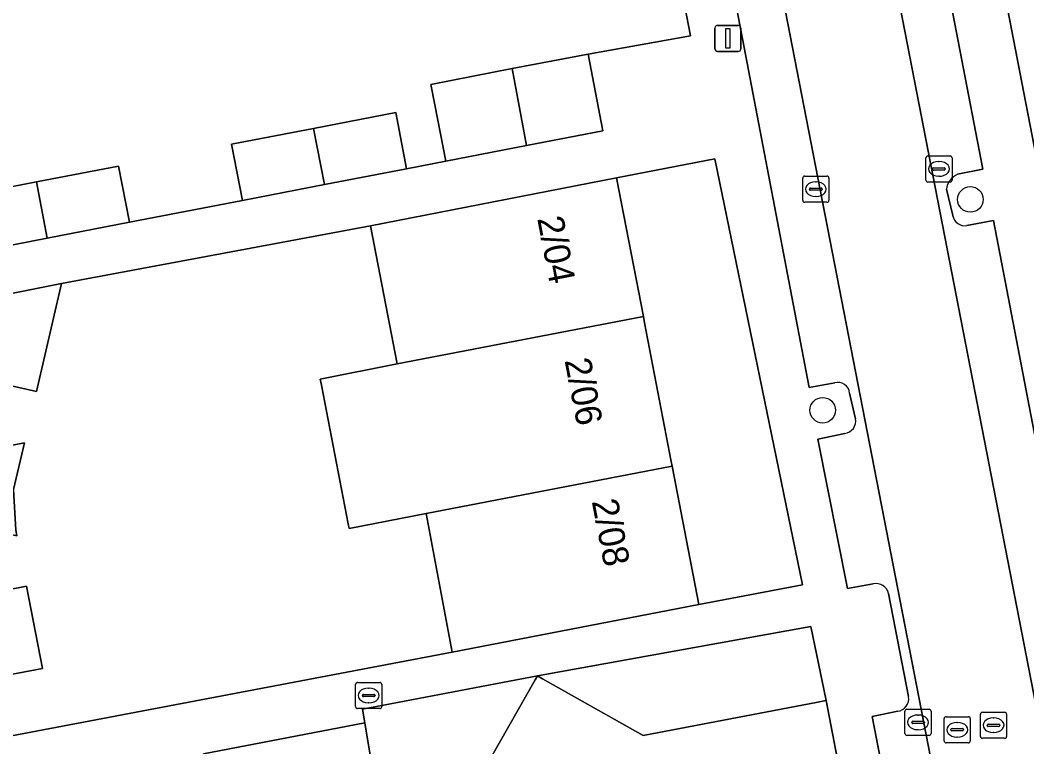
# Model space of a CAD drawing. Extents: x 162172 to 163187, y 382874 to 383685.
# Drawn here: x 163045.92 to 163084.44, y 383392.03 to 383419.83 of the extents above; entities that cross this region are included whole.
import ezdxf

# ---------------------------------------------------------------- set-up
doc = ezdxf.new("R2010")
doc.units = 0
for name, color, linetype in [('IMGEO_Boom', 7, 'Continuous'), ('IMGEO_Erf', 7, 'Continuous'), ('IMGEO_Kolk', 7, 'Continuous'), ('IMGEO_Lichtmast', 7, 'Continuous'), ('IMGEO_Pand', 7, 'Continuous'), ('IMGEO_Pand_nummerreeks', 7, 'Continuous'), ('IMGEO_Parkeervlak_open', 7, 'Continuous'), ('IMGEO_Rijbaan_lokaal_open', 7, 'Continuous'), ('IMGEO_Rioolput', 7, 'Continuous'), ('IMGEO_Voetpad_open', 7, 'Continuous')]:
    doc.layers.add(name, color=color, linetype=linetype)

msp = doc.modelspace()

# ---------------------------------------------------------------- linework, layer by layer
at = {"layer": 'IMGEO_Boom'}
for centre in [(163082.281, 383412.974), (163076.63, 383404.908)]:
    msp.add_circle(centre, 0.489, dxfattribs=at)
at = {"layer": 'IMGEO_Erf'}
for points in [[(163043.405, 383413.038), (163046.547, 383413.644), (163049.689, 383414.253), (163050.106, 383412.098), (163054.426, 383412.934), (163054.009, 383415.088), (163057.151, 383415.694), (163060.293, 383416.302), (163060.709, 383414.151), (163062.209, 383414.441), (163061.792, 383416.593), (163061.64, 383417.376), (163064.745, 383417.978), (163067.663, 383418.53), (163071.575, 383419.231), (163068.62, 383434.479)], [(163082.258, 383427.726), (163104.368, 383313.591)], [(163063.938, 383391.606), (163065.626, 383394.592), (163065.714, 383394.748), (163059.017, 383393.477), (163059.117, 383392.949), (163059.617, 383389.858)]]:
    msp.add_lwpolyline(points, dxfattribs=at)
for points in [[(163072.507, 383414.522), (163068.745, 383413.802), (163069.768, 383408.495), (163069.816, 383408.249), (163070.838, 383402.947), (163070.871, 383402.774), (163071.894, 383397.471), (163075.851, 383398.234)], [(163057.45, 383405.865), (163057.405, 383406.095), (163060.349, 383406.679), (163059.329, 383411.967), (163047.51, 383409.761), (163046.545, 383405.623), (163044.449, 383406.098), (163043.846, 383403.227), (163046.087, 383403.661), (163045.672, 383401.879), (163045.755, 383400.32), (163045.796, 383400.108), (163043.449, 383400.64), (163044.007, 383397.758), (163046.172, 383398.171), (163046.78, 383395.029), (163044.615, 383394.615), (163045.045, 383392.35), (163062.457, 383395.654), (163061.454, 383400.958), (163058.509, 383400.388), (163058.475, 383400.563)], [(163076.18, 383396.632), (163065.714, 383394.748), (163065.916, 383394.634), (163069.755, 383392.464), (163076.445, 383393.743), (163076.761, 383393.803)]]:
    msp.add_lwpolyline(points, close=True, dxfattribs=at)
at = {"layer": 'IMGEO_Kolk'}
for p, q in [((163080.576, 383413.715), (163080.576, 383414.567)), ((163080.651, 383414.641), (163081.503, 383414.641)), ((163081.064, 383414.421), (163081.089, 383414.421)), ((163081.577, 383414.567), (163081.577, 383413.715)), ((163080.835, 383414.135), (163080.835, 383414.147)), ((163081.273, 383414.098), (163080.875, 383414.098)), ((163080.878, 383414.184), (163081.276, 383414.184)), ((163081.319, 383414.147), (163081.319, 383414.135)), ((163075.866, 383412.94), (163075.866, 383413.792)), ((163075.941, 383413.866), (163076.793, 383413.866)), ((163076.354, 383413.646), (163076.379, 383413.646)), ((163076.867, 383413.792), (163076.867, 383412.94)), ((163081.503, 383413.641), (163080.651, 383413.641)), ((163081.087, 383413.861), (163081.062, 383413.861)), ((163076.125, 383413.36), (163076.125, 383413.372)), ((163076.563, 383413.323), (163076.165, 383413.323)), ((163076.168, 383413.409), (163076.566, 383413.409)), ((163076.609, 383413.372), (163076.609, 383413.36)), ((163076.793, 383412.866), (163075.941, 383412.866)), ((163076.377, 383413.086), (163076.352, 383413.086)), ((163058.759, 383393.567), (163058.759, 383394.419)), ((163058.834, 383394.493), (163059.686, 383394.493)), ((163059.247, 383394.273), (163059.272, 383394.273)), ((163059.76, 383394.419), (163059.76, 383393.567)), ((163059.018, 383393.987), (163059.018, 383393.999)), ((163059.456, 383393.95), (163059.058, 383393.95)), ((163059.061, 383394.036), (163059.459, 383394.036)), ((163059.502, 383393.999), (163059.502, 383393.987)), ((163059.686, 383393.493), (163058.834, 383393.493)), ((163059.27, 383393.713), (163059.245, 383393.713)), ((163079.851, 383393.466), (163080.703, 383393.466)), ((163079.776, 383392.54), (163079.776, 383393.392)), ((163080.264, 383393.246), (163080.289, 383393.246)), ((163080.777, 383393.392), (163080.777, 383392.54)), ((163080.035, 383392.96), (163080.035, 383392.972)), ((163080.473, 383392.923), (163080.075, 383392.923)), ((163080.078, 383393.009), (163080.476, 383393.009)), ((163080.519, 383392.972), (163080.519, 383392.96)), ((163080.703, 383392.466), (163079.851, 383392.466)), ((163080.287, 383392.686), (163080.262, 383392.686))]:
    msp.add_line(p, q, dxfattribs=at)
for points in [[(163080.576, 383413.715), (163080.576, 383414.567)], [(163080.651, 383414.641), (163081.503, 383414.641)], [(163081.577, 383414.567), (163081.577, 383413.715)], [(163075.866, 383412.94), (163075.866, 383413.792)], [(163075.941, 383413.866), (163076.793, 383413.866)], [(163076.867, 383413.792), (163076.867, 383412.94)], [(163081.503, 383413.641), (163080.651, 383413.641)], [(163076.793, 383412.866), (163075.941, 383412.866)], [(163058.759, 383393.567), (163058.759, 383394.419)], [(163058.834, 383394.493), (163059.686, 383394.493)], [(163059.76, 383394.419), (163059.76, 383393.567)], [(163059.686, 383393.493), (163058.834, 383393.493)], [(163079.851, 383393.466), (163080.703, 383393.466)], [(163079.776, 383392.54), (163079.776, 383393.392)], [(163080.777, 383393.392), (163080.777, 383392.54)], [(163080.703, 383392.466), (163079.851, 383392.466)]]:
    msp.add_lwpolyline(points, dxfattribs=at)
for centre, radius, start, end in [((163080.653, 383414.565), 0.0765, 91.552, 178.448), ((163080.653, 383414.565), 0.0765, 91.552, 178.448), ((163081.501, 383414.565), 0.0765, 1.552, 88.448), ((163081.501, 383414.565), 0.0765, 1.552, 88.448), ((163080.875, 383414.144), 0.0403, 85.8775, 175.7526), ((163080.872, 383414.134), 0.0366, 178.938, 274.7102), ((163081.276, 383414.141), 0.043, 264.8664, 352.4533), ((163081.28, 383414.146), 0.0386, 1.7309, 96.639), ((163075.943, 383413.79), 0.0765, 91.552, 178.448), ((163075.943, 383413.79), 0.0765, 91.552, 178.448), ((163076.791, 383413.79), 0.0765, 1.552, 88.448), ((163076.791, 383413.79), 0.0765, 1.552, 88.448), ((163080.653, 383413.717), 0.0765, 181.552, 268.448), ((163080.653, 383413.717), 0.0765, 181.552, 268.448), ((163081.501, 383413.717), 0.0765, 271.552, 358.448), ((163081.501, 383413.717), 0.0765, 271.552, 358.448), ((163076.165, 383413.369), 0.0403, 85.8775, 175.7526), ((163076.162, 383413.359), 0.0366, 178.938, 274.7102), ((163076.566, 383413.366), 0.043, 264.8664, 352.4533), ((163076.57, 383413.371), 0.0386, 1.7309, 96.639), ((163075.943, 383412.942), 0.0765, 181.552, 268.448), ((163075.943, 383412.942), 0.0765, 181.552, 268.448), ((163076.791, 383412.942), 0.0765, 271.552, 358.448), ((163076.791, 383412.942), 0.0765, 271.552, 358.448), ((163058.836, 383394.417), 0.0765, 91.552, 178.448), ((163058.836, 383394.417), 0.0765, 91.552, 178.448), ((163059.684, 383394.417), 0.0765, 1.552, 88.448), ((163059.684, 383394.417), 0.0765, 1.552, 88.448), ((163059.058, 383393.996), 0.0403, 85.8775, 175.7526), ((163059.055, 383393.986), 0.0366, 178.938, 274.7102), ((163059.459, 383393.993), 0.043, 264.8664, 352.4533), ((163059.463, 383393.998), 0.0386, 1.7309, 96.639), ((163058.836, 383393.569), 0.0765, 181.552, 268.448), ((163058.836, 383393.569), 0.0765, 181.552, 268.448), ((163059.684, 383393.569), 0.0765, 271.552, 358.448), ((163059.684, 383393.569), 0.0765, 271.552, 358.448), ((163079.853, 383393.39), 0.0765, 91.552, 178.448), ((163079.853, 383393.39), 0.0765, 91.552, 178.448), ((163080.701, 383393.39), 0.0765, 1.552, 88.448), ((163080.701, 383393.39), 0.0765, 1.552, 88.448), ((163080.075, 383392.969), 0.0403, 85.8775, 175.7526), ((163080.072, 383392.959), 0.0366, 178.938, 274.7102), ((163080.476, 383392.966), 0.043, 264.8664, 352.4533), ((163080.48, 383392.971), 0.0386, 1.7309, 96.639), ((163079.853, 383392.542), 0.0765, 181.552, 268.448), ((163079.853, 383392.542), 0.0765, 181.552, 268.448), ((163080.701, 383392.542), 0.0765, 271.552, 358.448), ((163080.701, 383392.542), 0.0765, 271.552, 358.448)]:
    msp.add_arc(centre, radius, start, end, dxfattribs=at)
for centre, major_axis, ratio, start_param, end_param in [((163081.063, 383414.141), (-0.387, 0.002), 0.722429, 4.712389, 7.853982), ((163081.088, 383414.141), (-0.39, 0.002), 0.717154, 1.570796, 4.712389), ((163076.353, 383413.366), (-0.387, 0.002), 0.722429, 4.712389, 7.853982), ((163076.378, 383413.366), (-0.39, 0.002), 0.717154, 1.570796, 4.712389), ((163059.246, 383393.993), (-0.387, 0.002), 0.722429, 4.712389, 7.853982), ((163059.271, 383393.993), (-0.39, 0.002), 0.717154, 1.570796, 4.712389), ((163080.263, 383392.966), (-0.387, 0.002), 0.722429, 4.712389, 7.853982), ((163080.288, 383392.966), (-0.39, 0.002), 0.717154, 1.570796, 4.712389)]:
    msp.add_ellipse(centre, major_axis=major_axis, ratio=ratio, start_param=start_param, end_param=end_param, dxfattribs=at)
at = {"layer": 'IMGEO_Lichtmast'}
for p, q in [((163072.508, 383418.733), (163072.508, 383419.533)), ((163072.508, 383419.533), (163072.508, 383418.733)), ((163072.608, 383419.633), (163073.398, 383419.633)), ((163073.398, 383419.633), (163072.608, 383419.633)), ((163073.498, 383419.533), (163073.498, 383418.733)), ((163073.498, 383418.733), (163073.498, 383419.533)), ((163073.398, 383418.633), (163072.608, 383418.633)), ((163072.608, 383418.633), (163073.398, 383418.633))]:
    msp.add_line(p, q, dxfattribs=at)
msp.add_lwpolyline([(163072.928, 383419.508), (163073.078, 383419.508), (163073.078, 383418.758), (163072.928, 383418.758), (163072.928, 383419.508)], dxfattribs=at)
for centre, start, end in [((163072.608, 383419.533), 90, 180), ((163072.608, 383419.533), 90, 180), ((163073.398, 383419.533), 0, 90), ((163073.398, 383419.533), 360, 90), ((163072.608, 383418.733), 180, 270), ((163072.608, 383418.733), 180, 270), ((163073.398, 383418.733), 270, 0), ((163073.398, 383418.733), 270, 0)]:
    msp.add_arc(centre, 0.1, start, end, dxfattribs=at)
at = {"layer": 'IMGEO_Pand'}
for points in [[(163064.745, 383417.978), (163065.302, 383415.04), (163068.217, 383415.597), (163067.663, 383418.53)], [(163064.745, 383417.978), (163061.64, 383417.376), (163061.792, 383416.593), (163062.209, 383414.441), (163065.302, 383415.04)], [(163057.151, 383415.694), (163057.568, 383413.543), (163060.709, 383414.151), (163060.293, 383416.302)], [(163057.151, 383415.694), (163054.009, 383415.088), (163054.426, 383412.934), (163057.568, 383413.543)], [(163046.547, 383413.644), (163046.965, 383411.49), (163050.106, 383412.098), (163049.689, 383414.253)], [(163046.547, 383413.644), (163043.405, 383413.038), (163043.823, 383410.881), (163046.965, 383411.49)], [(163060.349, 383406.679), (163069.768, 383408.495), (163068.745, 383413.802), (163059.329, 383411.967)], [(163047.51, 383409.761), (163045.209, 383409.299), (163044.485, 383406.27), (163044.449, 383406.098), (163046.545, 383405.623)], [(163061.454, 383400.958), (163070.871, 383402.774), (163070.838, 383402.947), (163069.816, 383408.249), (163069.768, 383408.495), (163060.349, 383406.679), (163057.405, 383406.095), (163057.45, 383405.865), (163058.475, 383400.563), (163058.509, 383400.388)], [(163046.087, 383403.661), (163043.846, 383403.227), (163043.379, 383401.003), (163043.449, 383400.64), (163045.796, 383400.108), (163045.755, 383400.32), (163045.672, 383401.879)], [(163061.454, 383400.958), (163062.457, 383395.654), (163071.894, 383397.471), (163070.871, 383402.774)], [(163044.007, 383397.758), (163044.615, 383394.615), (163046.78, 383395.029), (163046.172, 383398.171)], [(163070.974, 383387.733), (163077.676, 383389.014), (163076.761, 383393.803), (163076.445, 383393.743), (163069.755, 383392.464), (163065.916, 383394.634), (163065.714, 383394.748), (163065.626, 383394.592), (163063.938, 383391.606), (163067.624, 383389.523), (163070.527, 383390.077)], [(163059.617, 383389.858), (163059.117, 383392.949), (163052.943, 383391.765), (163053.552, 383388.621)]]:
    msp.add_lwpolyline(points, close=True, dxfattribs=at)
at = {"layer": 'IMGEO_Parkeervlak_open'}
for points in [[(163077.552, 383431.164), (163079.326, 383421.724), (163089.51, 383369.298), (163090.181, 383365.847), (163101.307, 383308.574), (163101.978, 383304.9), (163102.176, 383303.815), (163101.824, 383301.564), (163100.783, 383294.919), (163100.583, 383293.639)], [(163081.793, 383413.936), (163082.753, 383414.13), (163080.995, 383423.272), (163079.938, 383428.704)], [(163097.611, 383304.936), (163085.937, 383364.986), (163085.258, 383368.481), (163074.659, 383423.001)], [(163074.264, 383422.519), (163072.957, 383422.267), (163076.107, 383405.777), (163077.091, 383405.958)], [(163081.602, 383412.355), (163081.364, 383413.367)], [(163085.851, 383392.806), (163086.847, 383392.98), (163083.158, 383412.164), (163082.141, 383411.973)], [(163077.659, 383405.567), (163077.887, 383404.585)], [(163077.474, 383404.021), (163076.438, 383403.804), (163077.573, 383398.093), (163078.563, 383398.267)], [(163079.151, 383397.895), (163079.912, 383393.953)], [(163079.498, 383393.389), (163078.528, 383393.192), (163081.606, 383377.272), (163082.582, 383377.487)]]:
    msp.add_lwpolyline(points, dxfattribs=at)
for centre, radius, start, end in [((163082.054, 383413.293), 0.694, 112.078, 173.8928), ((163082.067, 383412.44), 0.473, 190.346, 279.0021), ((163077.211, 383405.524), 0.45, 5.4671, 105.4474), ((163077.414, 383404.498), 0.481, 277.1633, 10.4083), ((163078.665, 383397.777), 0.501, 13.6512, 101.7096), ((163079.437, 383393.868), 0.482, 277.2439, 10.1956)]:
    msp.add_arc(centre, radius, start, end, dxfattribs=at)
at = {"layer": 'IMGEO_Rijbaan_lokaal_open'}
msp.add_lwpolyline([(163076.97, 383434.143), (163072.674, 383433.222), (163074.479, 383424.058), (163074.659, 383423.001), (163085.258, 383368.481), (163089.51, 383369.298), (163079.326, 383421.724), (163077.552, 383431.164)], close=True, dxfattribs=at)
at = {"layer": 'IMGEO_Rioolput'}
for p, q in [((163081.275, 383392.257), (163081.275, 383393.109)), ((163081.35, 383393.183), (163082.202, 383393.183)), ((163082.276, 383393.109), (163082.276, 383392.257)), ((163082.664, 383392.429), (163082.664, 383393.281)), ((163082.739, 383393.355), (163083.591, 383393.355)), ((163083.152, 383393.135), (163083.177, 383393.135)), ((163083.665, 383393.281), (163083.665, 383392.429)), ((163081.577, 383392.726), (163081.975, 383392.726)), ((163081.763, 383392.963), (163081.788, 383392.963)), ((163082.923, 383392.849), (163082.923, 383392.861)), ((163083.361, 383392.812), (163082.963, 383392.812)), ((163082.966, 383392.898), (163083.364, 383392.898)), ((163083.407, 383392.861), (163083.407, 383392.849)), ((163081.534, 383392.677), (163081.534, 383392.689)), ((163081.972, 383392.64), (163081.574, 383392.64)), ((163081.786, 383392.403), (163081.761, 383392.403)), ((163082.018, 383392.689), (163082.018, 383392.677)), ((163083.591, 383392.355), (163082.739, 383392.355)), ((163083.175, 383392.575), (163083.15, 383392.575)), ((163082.202, 383392.183), (163081.35, 383392.183))]:
    msp.add_line(p, q, dxfattribs=at)
for points in [[(163081.275, 383392.257), (163081.275, 383393.109)], [(163081.35, 383393.183), (163082.202, 383393.183)], [(163082.276, 383393.109), (163082.276, 383392.257)], [(163082.664, 383392.429), (163082.664, 383393.281)], [(163082.739, 383393.355), (163083.591, 383393.355)], [(163083.665, 383393.281), (163083.665, 383392.429)], [(163083.591, 383392.355), (163082.739, 383392.355)], [(163082.202, 383392.183), (163081.35, 383392.183)]]:
    msp.add_lwpolyline(points, dxfattribs=at)
for centre, radius, start, end in [((163081.352, 383393.107), 0.0765, 91.552, 178.448), ((163081.352, 383393.107), 0.0765, 91.552, 178.448), ((163082.2, 383393.107), 0.0765, 1.552, 88.448), ((163082.2, 383393.107), 0.0765, 1.552, 88.448), ((163082.741, 383393.279), 0.0765, 91.552, 178.448), ((163082.741, 383393.279), 0.0765, 91.552, 178.448), ((163083.589, 383393.279), 0.0765, 1.552, 88.448), ((163083.589, 383393.279), 0.0765, 1.552, 88.448), ((163081.574, 383392.686), 0.0403, 85.8775, 175.7526), ((163081.979, 383392.688), 0.0386, 1.7309, 96.639), ((163082.963, 383392.858), 0.0403, 85.8775, 175.7526), ((163082.96, 383392.848), 0.0366, 178.938, 274.7102), ((163083.364, 383392.855), 0.043, 264.8664, 352.4533), ((163083.368, 383392.86), 0.0386, 1.7309, 96.639), ((163081.571, 383392.676), 0.0366, 178.938, 274.7102), ((163081.975, 383392.683), 0.043, 264.8664, 352.4533), ((163082.741, 383392.431), 0.0765, 181.552, 268.448), ((163082.741, 383392.431), 0.0765, 181.552, 268.448), ((163083.589, 383392.431), 0.0765, 271.552, 358.448), ((163083.589, 383392.431), 0.0765, 271.552, 358.448), ((163081.352, 383392.259), 0.0765, 181.552, 268.448), ((163081.352, 383392.259), 0.0765, 181.552, 268.448), ((163082.2, 383392.259), 0.0765, 271.552, 358.448), ((163082.2, 383392.259), 0.0765, 271.552, 358.448)]:
    msp.add_arc(centre, radius, start, end, dxfattribs=at)
for centre, major_axis, ratio, start_param, end_param in [((163083.151, 383392.855), (-0.387, 0.002), 0.722429, 4.712389, 7.853982), ((163083.176, 383392.855), (-0.39, 0.002), 0.717154, 1.570796, 4.712389), ((163081.762, 383392.683), (-0.387, 0.002), 0.722429, 4.712389, 7.853982), ((163081.787, 383392.683), (-0.39, 0.002), 0.717154, 1.570796, 4.712389)]:
    msp.add_ellipse(centre, major_axis=major_axis, ratio=ratio, start_param=start_param, end_param=end_param, dxfattribs=at)
at = {"layer": 'IMGEO_Voetpad_open'}
for points in [[(163066.482, 383438.516), (163065.503, 383438.299), (163068.62, 383434.479), (163071.575, 383419.231), (163067.663, 383418.53), (163068.217, 383415.597), (163065.302, 383415.04), (163062.209, 383414.441), (163060.709, 383414.151), (163057.568, 383413.543), (163054.426, 383412.934), (163050.106, 383412.098), (163046.965, 383411.49), (163043.823, 383410.881)], [(163079.938, 383428.704), (163080.995, 383423.272), (163082.753, 383414.13), (163081.793, 383413.936)], [(163100.583, 383293.639), (163100.553, 383293.498), (163100.434, 383292.538), (163104.442, 383293.02), (163104.593, 383293.817), (163106.163, 383304.137), (163106.345, 383304.166), (163105.148, 383309.563), (163104.612, 383312.33), (163104.368, 383313.591), (163082.258, 383427.726)], [(163077.091, 383405.958), (163076.107, 383405.777), (163072.957, 383422.267), (163074.264, 383422.519)], [(163081.364, 383413.367), (163081.602, 383412.355)], [(163082.141, 383411.973), (163083.158, 383412.164), (163086.847, 383392.98), (163085.851, 383392.806)], [(163077.887, 383404.585), (163077.659, 383405.567)], [(163078.563, 383398.267), (163077.573, 383398.093), (163076.438, 383403.804), (163077.474, 383404.021)], [(163079.912, 383393.953), (163079.151, 383397.895)], [(163054.943, 383346.053), (163054.061, 383350.638), (163053.164, 383355.301), (163052.225, 383360.184), (163051.367, 383364.641), (163050.47, 383369.303), (163049.631, 383373.668), (163049.271, 383375.535), (163050.308, 383378.705), (163052.001, 383383.88), (163053.552, 383388.621), (163052.943, 383391.765), (163059.117, 383392.949), (163059.017, 383393.477), (163065.714, 383394.748), (163076.18, 383396.632), (163076.761, 383393.803), (163077.676, 383389.014), (163078.591, 383384.225), (163086.289, 383343.808)], [(163082.582, 383377.487), (163081.606, 383377.272), (163078.528, 383393.192), (163079.498, 383393.389)]]:
    msp.add_lwpolyline(points, dxfattribs=at)
msp.add_lwpolyline([(163045.045, 383392.35), (163044.615, 383394.615), (163044.007, 383397.758), (163043.449, 383400.64), (163043.379, 383401.003), (163043.846, 383403.227), (163044.449, 383406.098), (163044.485, 383406.27), (163045.209, 383409.299), (163047.51, 383409.761), (163059.329, 383411.967), (163068.745, 383413.802), (163072.507, 383414.522), (163075.851, 383398.234), (163071.894, 383397.471), (163062.457, 383395.654)], close=True, dxfattribs=at)
for centre, radius, start, end in [((163082.054, 383413.293), 0.694, 112.078, 173.8928), ((163082.067, 383412.44), 0.473, 190.346, 279.0021), ((163077.211, 383405.524), 0.45, 5.4671, 105.4474), ((163077.414, 383404.498), 0.481, 277.1633, 10.4083), ((163078.665, 383397.777), 0.501, 13.6512, 101.7096), ((163079.437, 383393.868), 0.482, 277.2439, 10.1956)]:
    msp.add_arc(centre, radius, start, end, dxfattribs=at)

# ---------------------------------------------------------------- texts
at = {"layer": 'IMGEO_Pand_nummerreeks'}
for s, p in [('2/04', (163065.704, 383412.246)), ('2/06', (163066.751, 383406.818)), ('2/08', (163067.791, 383401.426))]:
    msp.add_text(s, height=1, rotation=280.914, dxfattribs=at).set_placement(p)

doc.saveas('drawing.dxf')
